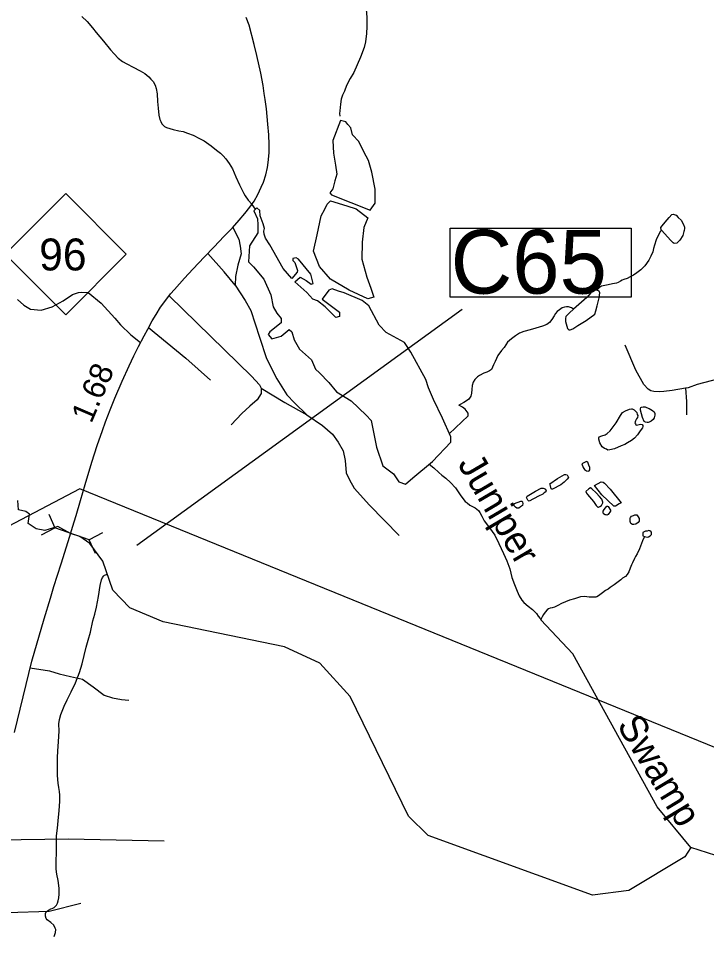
# Model space of a CAD drawing. Extents: x 2082433 to 2279600, y 546599 to 755198.
# Drawn here: x 2174911 to 2178693, y 606161 to 611193 of the extents above; entities that cross this region are included whole.
import ezdxf

# ---------------------------------------------------------------- set-up
doc = ezdxf.new("R2010")
doc.units = 0
for name, color, linetype in [('Exist Boundary Political Fire Districts', 7, 'Continuous'), ('Exist Hydrographic Creek Single Shore', 7, 'Continuous'), ('Exist Hydrographic Creek Single Shore Label', 7, 'Continuous'), ('Exist Hydrographic Lake Shore', 7, 'Continuous'), ('Exist Hydrographic Misc Water Feature', 7, 'Continuous'), ('Exist Road Non-System Type 51', 7, 'Continuous'), ('Exist Road Primary NC Attributed', 7, 'Continuous'), ('Exist Road Primary NC Service Mileage Hundredths English Label', 7, 'Continuous'), ('Exist Road Primary NC Shield CELL', 7, 'Continuous'), ('Exist Road Primary NC Shield Number Label', 7, 'Continuous'), ('Exist Road Primary NC Structure Culvert CELL', 7, 'Continuous'), ('Exist Road Primary NC Structure Culvert Number Label', 7, 'Continuous')]:
    doc.layers.add(name, color=color, linetype=linetype)

msp = doc.modelspace()

# ---------------------------------------------------------------- linework, layer by layer
at = {"layer": 'Exist Boundary Political Fire Districts'}
msp.add_lwpolyline([(2180791.4, 606351.5), (2175248.3, 608608.3), (2170182.3, 605948.3)], dxfattribs=at)
at = {"layer": 'Exist Hydrographic Creek Single Shore'}
for points in [[(2175260.2, 611203.3), (2175288.7, 611175.4), (2175318.2, 611141.7), (2175338.5, 611115.6), (2175379.1, 611068.1), (2175417, 611020.2), (2175437.1, 610998.5), (2175459.5, 610974.4), (2175483.5, 610956.6), (2175507.5, 610942.8), (2175541.9, 610925.1), (2175579.8, 610905.2), (2175605.7, 610889.5), (2175627.8, 610871.5), (2175639.7, 610859.6), (2175651.8, 610845.6), (2175662.3, 610825.8), (2175668.2, 610807.9), (2175674.2, 610777.7), (2175676.4, 610735.6), (2175679.1, 610700), (2175683, 610662), (2175689.1, 610638), (2175693, 610626), (2175699.2, 610614.1), (2175705.3, 610607.9), (2175713.3, 610599.8), (2175725.6, 610593.9), (2175761.5, 610582.5), (2175793.3, 610574.4), (2175815.7, 610570.6), (2175841.1, 610562.7), (2175871.4, 610550.8), (2175905.5, 610533.1), (2175931.7, 610519.4), (2175969.9, 610493.4), (2176000, 610469.8), (2176021.9, 610451.8), (2176036.3, 610438), (2176050.2, 610422), (2176068.5, 610396.2), (2176086.7, 610366.2), (2176106.6, 610322.2), (2176126.9, 610278.6), (2176141.1, 610248.5), (2176149.3, 610230.6), (2176157.5, 610218.9), (2176173.5, 610195), (2176194.8, 610171.3)], [(2176214.7, 610145.6), (2176194.8, 610171.3)], [(2178604.9, 606639.8), (2178571.9, 606588), (2178265, 606404), (2178065, 606378.5), (2177163, 606705.1), (2177053.9, 606812.3), (2176734, 607468.3), (2176566.9, 607652.1), (2176373.9, 607741.2), (2175706.9, 607879.4), (2175523, 607955.3), (2175430.9, 608052.3), (2175375.4, 608211.1), (2175303.2, 608308.3), (2175249, 608348.1), (2175197.4, 608364), (2175128, 608402.6), (2175057.5, 608381.2), (2175009.7, 608388.6), (2174965.5, 608418), (2174971.6, 608469.6), (2174952, 608485.5), (2174911.5, 608494.1), (2174909, 608544.4)], [(2178604.9, 606639.8), (2178420, 606863.3), (2177957, 607702.6), (2177781.9, 607888.9)], [(2179144, 605510.3), (2179090.1, 606200.3), (2179056.1, 606309.2), (2178922, 606482.5), (2178788.1, 606580.3), (2178604.9, 606639.8)]]:
    msp.add_lwpolyline(points, dxfattribs=at)
at = {"layer": 'Exist Hydrographic Lake Shore'}
for points in [[(2176819.2, 611264.2), (2176819, 611256.1), (2176823.5, 611226.2), (2176825.7, 611192.2), (2176826.1, 611147.9), (2176824.1, 611110.1), (2176818.6, 611063.9), (2176810.2, 611032.3), (2176790.9, 610980.1), (2176773.2, 610937.7), (2176753.6, 610895.7), (2176733.5, 610861.8), (2176713.4, 610823.5), (2176702.1, 610793.6), (2176692, 610771.6), (2176684, 610749.6), (2176680.2, 610721.4), (2176678.5, 610703.4), (2176676.5, 610685.5), (2176674.6, 610669.6), (2176676.5, 610655.5)], [(2177960.3, 609594.9), (2177950, 609602.9), (2177934, 609608.9), (2177922.2, 609608.7), (2177912.1, 609607), (2177898.2, 609602.6), (2177884.2, 609592.6), (2177871.9, 609582.7), (2177862.7, 609572.7), (2177854.3, 609558.5), (2177842.4, 609538.4), (2177828.6, 609522.3), (2177814.7, 609512.2), (2177790.5, 609502.1), (2177754.8, 609492), (2177723, 609481.9), (2177687.2, 609473.5), (2177664.6, 609463.5), (2177643.1, 609449.3), (2177620.9, 609433.2), (2177599.2, 609415), (2177579.3, 609385.2), (2177565.6, 609369), (2177545.7, 609340.8), (2177537.9, 609324.9), (2177530.1, 609308.7), (2177521.9, 609290.8), (2177516.2, 609276.7), (2177510.4, 609264.6), (2177500.2, 609256.8), (2177484.2, 609250.7), (2177468.4, 609244.6), (2177444.2, 609232.4), (2177432.7, 609224.4), (2177419, 609210.3), (2177410.5, 609194.1), (2177404.6, 609176.3), (2177403.2, 609154.3), (2177401.1, 609134.3), (2177397.2, 609118.2), (2177385.1, 609102.2), (2177373.2, 609091.9), (2177359.1, 609083.8), (2177339.2, 609071.8), (2177335.5, 609070), (2177331.4, 609067.8)], [(2177278.6, 608912), (2177381.6, 609009.9), (2177381.4, 609024.1), (2177365.6, 609046), (2177351.3, 609057.8), (2177331.4, 609067.8)], [(2177167.9, 608744.4), (2177193.6, 608725.2), (2177221.5, 608699.1), (2177237.5, 608683.3), (2177259.6, 608667.4), (2177285.9, 608643.5), (2177311.9, 608613.7), (2177342.1, 608570.2), (2177366.3, 608540.1), (2177376.5, 608532.1), (2177390.7, 608520.3), (2177420.4, 608504.4), (2177438.8, 608490.7), (2177446.6, 608478.5), (2177456.9, 608458.7), (2177470.8, 608432.7), (2177498.9, 608394.8), (2177529.3, 608355.3), (2177551.4, 608309.4), (2177575.6, 608253.4), (2177594.1, 608213.7), (2177610.7, 608169.9), (2177622.6, 608121.8), (2177636.7, 608084), (2177650.7, 608047.8), (2177663, 608022), (2177677.3, 607998), (2177687.4, 607984.3), (2177711.2, 607964.5), (2177735.4, 607946.6), (2177752, 607930.7), (2177757.7, 607924.6), (2177767.7, 607910.5), (2177778.2, 607896.8), (2177781.9, 607888.9)], [(2178350.9, 608347.6), (2178339.2, 608323.8), (2178323.4, 608279.5), (2178309.9, 608251.6), (2178301.5, 608237.4), (2178295.8, 608225.7), (2178285.7, 608203.3), (2178280, 608191.6), (2178272.2, 608173.3), (2178264.2, 608153.5), (2178256.4, 608139.2), (2178246.3, 608127.4), (2178230.3, 608119.2), (2178220.7, 608108.9), (2178184.6, 608081.1), (2178162.7, 608067), (2178150.6, 608058.7), (2178137, 608050.6), (2178120.8, 608038.4), (2178098.9, 608020.7), (2178088.9, 608016.5), (2178082.9, 608014.5), (2178069, 608014.2), (2178046.8, 608014.3), (2178021, 608018.2), (2177999.5, 608015.8), (2177967.1, 608005.7), (2177939, 607997.8), (2177895.5, 607979.2), (2177875.2, 607969.3), (2177857.4, 607959), (2177843.4, 607955), (2177833.4, 607952.9), (2177823.3, 607950.8), (2177815.5, 607945.1), (2177805.9, 607932.7), (2177795.8, 607918.8), (2177789.5, 607906.8), (2177783.7, 607894.7), (2177781.9, 607888.9)]]:
    msp.add_lwpolyline(points, dxfattribs=at)
for points in [[(2176681.8, 610631.1), (2176638.2, 610522.1), (2176642.2, 610452.7), (2176654.1, 610387.3), (2176660, 610337.8), (2176650.1, 610300.1), (2176638.2, 610256.5), (2176622.4, 610234.7), (2176632.3, 610222.8), (2176844.4, 610139.6), (2176872.1, 610177.3), (2176872.1, 610254.5), (2176852.3, 610347.7), (2176834.5, 610413.1), (2176808.7, 610460.7), (2176780.9, 610516.2), (2176747.2, 610553.8), (2176737.3, 610591.5), (2176721.5, 610609.3), (2176709.6, 610625.2)], [(2176625.4, 610191.1), (2176716.5, 610163.4), (2176766.1, 610147.5), (2176831.5, 610098), (2176809.7, 610044.5), (2176799.8, 609963.2), (2176797.8, 609870.1), (2176825.5, 609771), (2176847.3, 609711.5), (2176863.2, 609662), (2176831.5, 609652), (2176728.4, 609699.6), (2176625.4, 609761), (2176565.9, 609830.4), (2176532.2, 609913.7), (2176552, 610004.8), (2176573.8, 610107.9), (2176595.6, 610145.5), (2176607.5, 610173.3)], [(2176205.3, 610136.4), (2176225, 610091.6), (2176227.5, 610059.2), (2176226.3, 610015.1), (2176181.3, 609943.7), (2176176, 609856.5), (2176202.5, 609827.4), (2176260.6, 609761.3), (2176297.6, 609674.1), (2176310.9, 609608), (2176332, 609573.6), (2176355.8, 609544.5), (2176355.8, 609520.7), (2176292.3, 609470.5), (2176284.4, 609457.3), (2176302.9, 609433.5), (2176355.8, 609446.7), (2176398.1, 609483.7), (2176414, 609470.5), (2176427.2, 609428.2), (2176456.3, 609375.3), (2176522.4, 609317.2), (2176543.5, 609266.9), (2176564.7, 609245.8), (2176617.5, 609192.9), (2176659.8, 609142.7), (2176739.1, 609092.4), (2176821.1, 609013.1), (2176850.2, 608984.1), (2176879.3, 608838.7), (2176913.6, 608735.5), (2176971.8, 608690.6), (2177000.9, 608648.3), (2177037.9, 608635.1), (2177077.5, 608669.5), (2177185.9, 608759.3), (2177286.4, 608865.1), (2177286.4, 608894.2), (2177241.4, 608997.3), (2177191.2, 609100.4), (2177164.8, 609163.8), (2177148.9, 609208.8), (2177067, 609359.5), (2177032.6, 609412.3), (2176932.1, 609467.9), (2176892.5, 609507.5), (2176837, 609613.3), (2176800.4, 609644.1), (2176700.4, 609685.5), (2176670.4, 609695.2), (2176635.1, 609707.7), (2176617.5, 609700.5), (2176580.5, 609650.3), (2176675.7, 609578.9), (2176675.7, 609555.1), (2176654.5, 609549.8), (2176596.4, 609608), (2176554.1, 609642.3), (2176529.6, 609650.1), (2176495.9, 609687.3), (2176430.3, 609745.7), (2176459.4, 609771.4), (2176493.1, 609752.6), (2176520.4, 609732.5), (2176530.3, 609737.5), (2176517.1, 609787.7), (2176451, 609869.7), (2176436.5, 609878.5), (2176419.5, 609873.8), (2176418.2, 609863.2), (2176429.7, 609852.5), (2176444.4, 609808.9), (2176443, 609798.3), (2176413.7, 609764.1), (2176366.1, 609818.3), (2176292.3, 609949), (2176268.6, 609986), (2176261.7, 610007.5), (2176260.4, 610024.1), (2176262.5, 610038.2), (2176255.3, 610065.3), (2176239.5, 610107.6), (2176238.2, 610137.7), (2176221.1, 610151.8)]]:
    msp.add_lwpolyline(points, close=True, dxfattribs=at)
at = {"layer": 'Exist Hydrographic Misc Water Feature'}
for points in [[(2178445.4, 610027.7), (2178441.6, 610031.5), (2178441.3, 610043.7), (2178447.7, 610053.7), (2178465.1, 610073.8), (2178487.3, 610100), (2178501, 610115.8), (2178509, 610117.9), (2178525, 610112.2), (2178535.3, 610100.1), (2178551.5, 610084.2), (2178565.2, 610060.2), (2178571.3, 610046.4), (2178571.3, 610038.3), (2178569.3, 610028.4), (2178567.5, 610022.2), (2178561.7, 610000.4), (2178545.9, 609974.4), (2178527.9, 609958), (2178513.9, 609956.1), (2178508.2, 609959.8), (2178494, 609974.1), (2178445.4, 610027.7)], [(2178445.4, 610027.7), (2178439.7, 610023.7), (2178429.9, 610007.8), (2178415.9, 609977.4), (2178405.7, 609947.3), (2178400.1, 609929.5), (2178396.4, 609911.4), (2178386.4, 609887.3), (2178374.7, 609865.2), (2178352.8, 609833.3), (2178330.8, 609811), (2178309.1, 609795.2), (2178290.8, 609783), (2178273, 609772.7), (2178255.2, 609764.9), (2178237.1, 609758.7), (2178229.1, 609754.6), (2178219.1, 609750.4), (2178207.2, 609742.5), (2178197.1, 609738.3), (2178175.6, 609734.3), (2178151.6, 609730.2), (2178133.4, 609726.1), (2178115.3, 609721.9), (2178103.4, 609714), (2178089.5, 609699.8)], [(2177960.3, 609594.9), (2177938.1, 609575.1), (2177918.3, 609554.9), (2177916.2, 609544.7), (2177916.6, 609528.9), (2177928.5, 609488.9), (2177934.9, 609483.1), (2177942.9, 609483.1), (2177956.8, 609487.1), (2177984.9, 609505.2), (2178030.4, 609533.6), (2178078.2, 609567.7), (2178084.1, 609585.9), (2178091.7, 609613.9), (2178101.6, 609657.8), (2178105.5, 609686.1), (2178101.8, 609693.9), (2178089.5, 609699.8)], [(2178089.5, 609699.8), (2178071.8, 609695.6), (2178055.6, 609685.5), (2178033.5, 609659.6), (2177960.3, 609594.9)], [(2178377.4, 609049.6), (2178395.2, 609039.6), (2178403.4, 609031.9), (2178407.1, 609022), (2178407.1, 609013.9), (2178403.4, 608999.9), (2178397.7, 608989.8), (2178387.2, 608981.6), (2178377.4, 608975.8), (2178371.4, 608973.5), (2178365.5, 608973.6), (2178357.3, 608975.6), (2178349.5, 608979.6), (2178339.6, 609001.4), (2178329.2, 609041.5), (2178329.2, 609049.2), (2178331.2, 609055.4), (2178335.3, 609057.6), (2178342.9, 609059.3), (2178354.8, 609059.5), (2178361.4, 609055.7), (2178377.4, 609049.6)], [(2178222.1, 608844.8), (2178186.3, 608828.7), (2178160.6, 608822.4), (2178150.4, 608822.3), (2178142.6, 608826.4), (2178130.5, 608830.2), (2178118.4, 608840.1), (2178106.1, 608862.3), (2178099.9, 608882.3), (2178100.1, 608888.4), (2178102.4, 608894.1), (2178115.7, 608900.2), (2178134.2, 608906.3), (2178145.9, 608912.3), (2178161.7, 608928.5), (2178195.7, 608972.4), (2178219.5, 609012.7), (2178231, 609028.8), (2178247.4, 609036.8), (2178268.9, 609047), (2178279.1, 609049.1), (2178283.5, 609049.2), (2178295.1, 609043.4), (2178308.9, 609029.1), (2178311.1, 609017.5), (2178313.6, 609011.4), (2178313.2, 609001.4), (2178307.7, 608993.3), (2178301.7, 608983.2), (2178299.4, 608977.1), (2178297.6, 608971.3), (2178301.7, 608965.4), (2178303.6, 608961.4), (2178307.4, 608959.2), (2178321.4, 608961.6), (2178329.4, 608963.6), (2178337.6, 608961.6), (2178341.7, 608957.7), (2178341.9, 608951.6), (2178339.6, 608943.4), (2178327.7, 608927.4), (2178312.2, 608905.4), (2178296, 608887.1), (2178280.4, 608875.3), (2178258.4, 608861.2), (2178242.2, 608853.1), (2178222.1, 608844.8)], [(2178013.2, 608725.9), (2178021.2, 608715.8), (2178033.1, 608707.9), (2178041.3, 608705.8), (2178047.2, 608708.2), (2178051.1, 608714.1), (2178050.9, 608718.1), (2178050.9, 608725.9), (2178044.8, 608739.8), (2178039, 608756.1), (2178032.9, 608759.8), (2178006.6, 608745.9), (2178013.2, 608725.9)], [(2177891.6, 608631.1), (2177845.9, 608606.8), (2177841.6, 608607), (2177837.7, 608608.8), (2177831.9, 608632.8), (2177831.7, 608636.9), (2177873.4, 608665.1), (2177911.5, 608687.3), (2177919.5, 608687.3), (2177925.6, 608685.2), (2177929.3, 608679.4), (2177933.4, 608671.4), (2177925.4, 608661.3), (2177909.6, 608645), (2177891.6, 608631.1)], [(2177768, 608568.3), (2177718.1, 608542.1), (2177714.4, 608542.3), (2177710.3, 608546.1), (2177701.9, 608562), (2177706.4, 608568.2), (2177751.8, 608596.3), (2177783.9, 608612.5), (2177793.6, 608612.6), (2177799.7, 608610.5), (2177807.9, 608606.4), (2177810, 608598.8), (2177805.7, 608590.5), (2177799.9, 608586.5), (2177792.2, 608580.4), (2177768, 608568.3)], [(2178070.2, 608540), (2178086, 608518.2), (2178094.2, 608508.4), (2178098.1, 608508.3), (2178105.9, 608512.4), (2178114.1, 608518.4), (2178122.1, 608532.6), (2178122.3, 608536.2), (2178115.9, 608552.2), (2178103.8, 608566.2), (2178086, 608586.3), (2178061.4, 608609.9), (2178053.6, 608613.9), (2178045.6, 608609.9), (2178029.4, 608594.1), (2178031.9, 608586), (2178037.8, 608578.2), (2178070.2, 608540)], [(2178161.7, 608606.5), (2178221.9, 608532.9), (2178212.1, 608527.1), (2178192.2, 608514.7), (2178182, 608514.7), (2178115.7, 608576.5), (2178075.9, 608628), (2178113.3, 608648.3), (2178123.1, 608646.4), (2178131.5, 608640.3), (2178161.7, 608606.5)], [(2177660.3, 608503.8), (2177650.5, 608503.7), (2177642.3, 608507.8), (2177636.5, 608513.5), (2177634.5, 608521.5), (2177636.3, 608527.7), (2177672.2, 608541.8), (2177678.1, 608542.1), (2177680.2, 608536.1), (2177682.2, 608528.1), (2177680.6, 608517.8), (2177670.3, 608510.1), (2177660.3, 608503.8)], [(2178164.1, 608486.9), (2178150.6, 608468.7), (2178146.5, 608464.5), (2178140.3, 608466.6), (2178134.4, 608466.7), (2178126.4, 608472.3), (2178124.5, 608478.3), (2178124.1, 608486.5), (2178130.1, 608496.5), (2178144.2, 608514.7), (2178147.9, 608514.5), (2178152.2, 608512.6), (2178164.3, 608492.6), (2178164.1, 608486.9)], [(2178316.9, 608423.7), (2178302.7, 608415.7), (2178292.7, 608413.6), (2178284.5, 608413.6), (2178276.7, 608419.2), (2178272.8, 608429.2), (2178272.4, 608447.5), (2178274.2, 608451.2), (2178280.4, 608459.2), (2178290.4, 608463.4), (2178298.2, 608465.5), (2178308.5, 608465.5), (2178316.7, 608455.8), (2178322.2, 608445.6), (2178320.8, 608431.6), (2178316.9, 608423.7)], [(2178350.9, 608347.6), (2178365.3, 608343.8), (2178373.3, 608345.9), (2178382.9, 608350.1), (2178388.9, 608358.1), (2178388.6, 608367.8), (2178387.2, 608373.7), (2178380.6, 608377.9), (2178375.1, 608380), (2178365.1, 608375.8), (2178356.9, 608375.9), (2178348.9, 608373.8), (2178342.7, 608369.9), (2178340.9, 608361.6), (2178342.7, 608351.6), (2178350.9, 608347.6)], [(2175108.6, 606150.3), (2175114.4, 606172.6), (2175116.2, 606188.5), (2175114.2, 606196.6), (2175106.2, 606212.3), (2175090.2, 606228.1), (2175069.9, 606242.1), (2175063.9, 606249.9), (2175060, 606261.9), (2175059.8, 606276.1), (2175064.1, 606286), (2175076, 606296), (2175089.8, 606302), (2175096.1, 606304.3), (2175107.6, 606310.3), (2175119.9, 606322.2), (2175125.7, 606334.3), (2175129.3, 606346.3), (2175133.2, 606362.3), (2175135.3, 606382.3), (2175135.1, 606416.4), (2175130.6, 606458.5), (2175122.6, 606492.1), (2175118.9, 606520.3), (2175118.1, 606564.2), (2175120.1, 606612.1), (2175119.9, 606662), (2175121.3, 606704.4), (2175125.4, 606746.3), (2175129.1, 606786.4), (2175134.7, 606842.3), (2175138.4, 606892.4), (2175138.4, 606910.3), (2175138.4, 606926.1), (2175136.3, 606946.3), (2175133.9, 606968.2), (2175130, 606992.3), (2175125.9, 607034.2), (2175125.7, 607074), (2175126.9, 607109.9), (2175127.1, 607134.2), (2175128.9, 607168), (2175132.4, 607222.2), (2175134.5, 607277.9), (2175134.1, 607318.1), (2175138, 607342.2), (2175143.9, 607370.2), (2175163.6, 607416.3), (2175179.4, 607450.3), (2175201.1, 607494.5), (2175224.9, 607544.5), (2175246.4, 607600.4), (2175262.2, 607648.7), (2175272.1, 607694.7), (2175283.5, 607738.8), (2175295.2, 607778.8), (2175307.3, 607822.8), (2175320.7, 607884.8), (2175330.9, 607921), (2175340.1, 607958.9), (2175352, 608017.2), (2175361.5, 608079), (2175367.8, 608108.9), (2175373.6, 608123), (2175381.1, 608131.2), (2175385.2, 608135.1), (2175395.3, 608139.2), (2175401.7, 608141.1)]]:
    msp.add_lwpolyline(points, dxfattribs=at)
at = {"layer": 'Exist Road Non-System Type 51'}
for points in [[(2178939.1, 610299.4), (2178963.9, 610221.1), (2179071.2, 609921.4), (2179128.9, 609772.4), (2179174.3, 609635.7), (2179226.9, 609474.3), (2179240.3, 609419.1), (2179245.5, 609382), (2179244.4, 609349), (2179239.3, 609329.4), (2179220.7, 609313.9), (2179193.9, 609307.7), (2179142.3, 609300.5), (2179091.8, 609288.1), (2179034, 609271.6), (2178982.5, 609264.4), (2178930.9, 609256.2), (2178868, 609237.6), (2178758.6, 609213.3), (2178640, 609181.9), (2178590.5, 609164.4), (2178576.1, 609161.8)], [(2176088.5, 610044.3), (2176122.1, 609980), (2176130.1, 609942.3), (2176134.6, 609900.1), (2176117.5, 609837.4), (2176103.8, 609775.8), (2176101.6, 609726.7)], [(2176101.6, 609726.7), (2176041.1, 609800.9), (2175951.8, 609901.6)], [(2176101.6, 609726.7), (2176158, 609643.5), (2176188.8, 609588.7), (2176235.6, 609441.6), (2176273.8, 609324.1), (2176331.4, 609212.3), (2176386.7, 609124.5), (2176427.8, 609082.3), (2176495.1, 609015)], [(2174906.9, 609648.9), (2174941.1, 609617), (2174977.6, 609596.5), (2175036.9, 609589.6), (2175096.2, 609607.9), (2175157.8, 609642.1), (2175208, 609676.3), (2175242.2, 609687.7), (2175260.5, 609690), (2175294.7, 609687.7)], [(2175294.7, 609687.7), (2175366.5, 609628.4), (2175441.8, 609546.3), (2175471.5, 609509.8), (2175528.5, 609455), (2175581.7, 609411.9)], [(2175739.6, 609669.2), (2175892.3, 609521.4), (2176042.8, 609373.1), (2176191.7, 609227.1), (2176235.6, 609180.4), (2176244.7, 609162.1)], [(2175627, 609495.5), (2175831.8, 609326.8), (2175967, 609205.2)], [(2178576.1, 609161.8), (2178502.8, 609148.4), (2178456.4, 609143.2), (2178431.7, 609142.2), (2178402.8, 609143.2), (2178385.3, 609147.3), (2178371.9, 609155.6), (2178347.1, 609181.9), (2178302.7, 609261.3), (2178245, 609398.5)], [(2176244.7, 609162.1), (2176244.7, 609132.5), (2176223, 609097.1), (2176182, 609062.9), (2176138.6, 609023), (2176080.5, 608960.2)], [(2176244.7, 609162.1), (2176374.7, 609083.4), (2176495.1, 609015)], [(2178576.1, 609161.8), (2178581.2, 609088.5), (2178581.2, 609015.3)], [(2176495.1, 609015), (2176581.2, 608956.8), (2176636.5, 608910), (2176668.5, 608865.6), (2176695.8, 608817.6), (2176706.1, 608764), (2176712.9, 608696.7), (2176730.6, 608659.1), (2176755.7, 608613.5), (2176840.7, 608519.9), (2177003.8, 608352.3)], [(2174975.8, 607626.8), (2175082.8, 607610.4), (2175134.6, 607592.4), (2175197.7, 607578.8), (2175263, 607563.1), (2175321.6, 607522.5), (2175382.4, 607475.2), (2175427.5, 607461.7), (2175477, 607452.7), (2175517.6, 607448.2)], [(2174796.2, 606682.1), (2175184.2, 606686.8), (2175711.3, 606675.6)], [(2174734, 606278.4), (2174850.9, 606282.9), (2175079.7, 606289.5), (2175253.5, 606333.5)]]:
    msp.add_lwpolyline(points, dxfattribs=at)
at = {"layer": 'Exist Road Primary NC Attributed'}
for points in [[(2176227.6, 610225.3), (2176245.9, 610265.9), (2176257, 610293.6), (2176269.8, 610334.2), (2176279.2, 610374.2), (2176283.1, 610401.4), (2176289.2, 610454.4), (2176289.7, 610500.5), (2176287.5, 610553.2), (2176282.5, 610612.5), (2176273.6, 610695.8), (2176267, 610746.9), (2176261.8, 610780.3), (2176255.2, 610824.1), (2176242.6, 610892.1), (2176221.6, 610989.5), (2176207.1, 611049), (2176178.3, 611154.8), (2176163.3, 611197.6)], [(2174890.2, 607271.7), (2174984.4, 607662.4), (2175053.1, 607895.9), (2175088.1, 608008.9), (2175106.4, 608072.2), (2175146.3, 608197.4), (2175193.5, 608348.5), (2175207.9, 608397.9), (2175228.9, 608463.5), (2175252.2, 608544.6), (2175277.8, 608632.4), (2175315.4, 608754.8), (2175344.3, 608847), (2175373.2, 608929.2), (2175390.8, 608977.1), (2175415.8, 609043.7), (2175441.4, 609107.1), (2175481.2, 609200), (2175519, 609285), (2175545.7, 609339.4), (2175571.1, 609391.3), (2175601.6, 609450.2), (2175621.6, 609485.7), (2175647.1, 609531.8), (2175667.7, 609565.7), (2175692.6, 609606.1), (2175727, 609653.3), (2175747.6, 609679.4), (2175769.1, 609704.7), (2175823.5, 609765.2), (2175869, 609814.7), (2175933.7, 609882.6), (2175984.2, 609935.4), (2176042.5, 609996), (2176063.9, 610018), (2176086.7, 610042.4), (2176124.5, 610084.1), (2176156.1, 610120.7), (2176183.3, 610156.3), (2176206.1, 610188.5), (2176227.6, 610225.3)]]:
    msp.add_lwpolyline(points, dxfattribs=at)
at = {"layer": 'Exist Road Primary NC Shield CELL'}
msp.add_lwpolyline([(2174838.3, 609898.3), (2175171.3, 610231.3), (2175504.3, 609898.3), (2175171.3, 609565.3)], close=True, dxfattribs=at)
at = {"layer": 'Exist Road Primary NC Structure Culvert CELL'}
for p, q in [((2175077.8, 608470), (2175112.3, 608394.2)), ((2175038.4, 608355.6), (2175112.3, 608394.2)), ((2175299.9, 608329.7), (2175112.3, 608394.2)), ((2175373.7, 608368.3), (2175299.9, 608329.7)), ((2175334.4, 608253.9), (2175299.9, 608329.7))]:
    msp.add_line(p, q, dxfattribs=at)
at = {"layer": 'Exist Road Primary NC Structure Culvert Number Label'}
msp.add_line((2175561.9, 608300.2), (2177348.6, 609596.1), dxfattribs=at)
msp.add_lwpolyline([(2177282.9, 610041.3), (2178278.3, 610041.3), (2178278.3, 609661.4), (2177282.9, 609661.4)], close=True, dxfattribs=at)

# ---------------------------------------------------------------- texts
at = {"layer": 'Exist Hydrographic Creek Single Shore Label'}
for s, rotation, p in [('Juniper ', 300.4046, (2177321.6, 608745.7)), ('Swamp', 301.1938, (2178196.2, 607311.7))]:
    msp.add_text(s, height=150, rotation=rotation, dxfattribs=at).set_placement(p)
at = {"layer": 'Exist Road Primary NC Service Mileage Hundredths English Label'}
msp.add_text('1.68', height=125, rotation=66.7784, dxfattribs=at).set_placement((2175312, 608964.1))
at = {"layer": 'Exist Road Primary NC Shield Number Label'}
msp.add_text('96', height=175, dxfattribs=at).set_placement((2175025.5, 609808.6))
at = {"layer": 'Exist Road Primary NC Structure Culvert Number Label'}
msp.add_text('C65', height=350, dxfattribs=at).set_placement((2177286.1, 609681.2))

doc.saveas('drawing.dxf')
